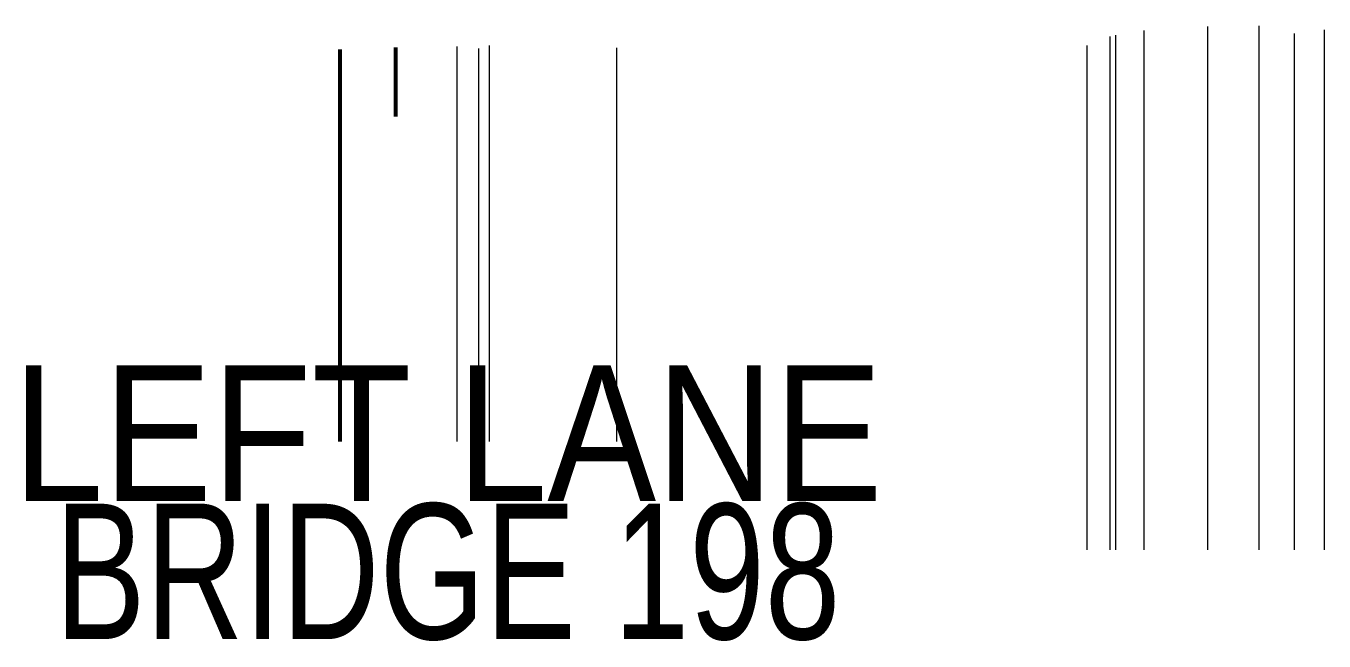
# Model space of a CAD drawing. Extents: x -76 to 974, y -1080 to -735.
# Drawn here: x 224.5 to 463.9, y -868.9 to -755.4 of the extents above; entities that cross this region are included whole.
import ezdxf
from ezdxf.enums import TextEntityAlignment as Align

# ---------------------------------------------------------------- set-up
doc = ezdxf.new("R2010")
doc.units = 0
doc.header["$LTSCALE"] = 0.36
doc.linetypes.add('LONG_DASHED', pattern=[7.5, 6, -1.5])
for name, color, linetype, lineweight in [('28', 7, 'LONG_DASHED', 60), ('63', 7, 'Continuous', 35), ('7', 7, 'Continuous', 13)]:
    doc.layers.add(name, color=color, linetype=linetype, lineweight=lineweight)

msp = doc.modelspace()

# ---------------------------------------------------------------- linework, layer by layer
at = {"layer": '28', "linetype": 'Continuous'}
for p, q in [((282.4355, -832.09), (282.4355, -759.72)), ((292.6855, -772.09), (292.6855, -759.38))]:
    msp.add_line(p, q, dxfattribs=at)
at = {"layer": '7'}
for p, q in [((430.6974, -756.21), (430.6974, -852.09)), ((442.4474, -755.49), (442.4474, -852.09)), ((451.9474, -755.39), (451.9474, -852.09)), ((463.9474, -756.13), (463.9474, -852.09)), ((309.9355, -758.99), (309.9355, -832.09)), ((420.1974, -759), (420.1974, -852.09)), ((424.4474, -757.35), (424.4474, -852.09)), ((425.4474, -757.12), (425.4474, -852.09)), ((458.4474, -756.79), (458.4474, -852.09)), ((303.9355, -759.18), (303.9355, -832.09)), ((307.9355, -759.55), (307.9355, -832.09)), ((333.4355, -759.42), (333.4355, -832.09))]:
    msp.add_line(p, q, dxfattribs=at)

# ---------------------------------------------------------------- texts
at = {"layer": '63'}
for s, width, p in [('LEFT LANE', 0.9, (302.2607, -843.0523)), ('BRIDGE 198', 0.75, (302.2607, -868.5523))]:
    msp.add_text(s, height=25, dxfattribs=dict(at, width=width)).set_placement(p, align=Align.CENTER)

doc.saveas('drawing.dxf')
